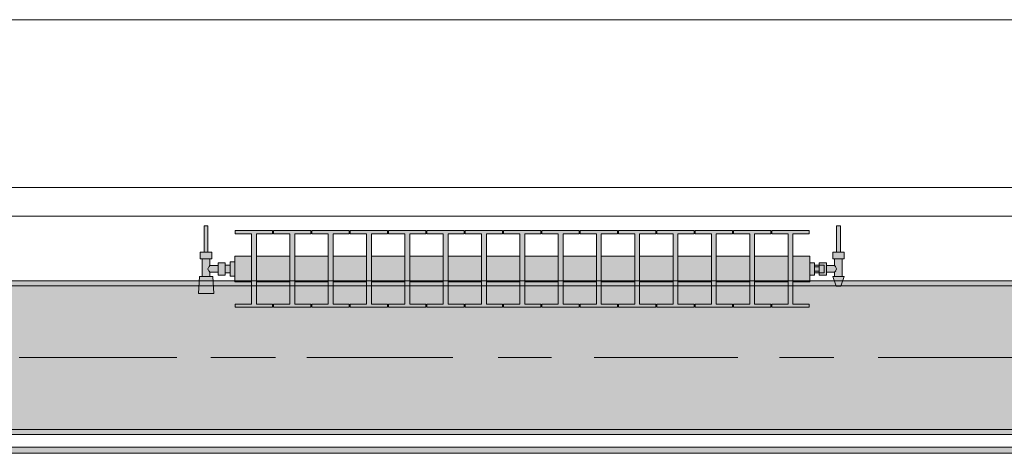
# Model space of a CAD drawing. Header units: metres. Extents: x -3.6 to 85.2, y -11 to 16.8.
# Tile 426 of 508: x 40.981 to 43.036, y 12.95 to 13.855. Entities that reach past the tile are written whole.
import ezdxf

# ---------------------------------------------------------------- set-up
doc = ezdxf.new("R2010")
doc.units = ezdxf.units.M
doc.header["$MEASUREMENT"] = 0
doc.linetypes.add('Achse', pattern=[0.2, 0.1, -0.05, 0, -0.05])
doc.linetypes.add('Strichlinie doppelt', pattern=[0.546806, 0.264583, -0.105833, 0.070556, -0.105833])
for name, color, linetype in [('451 - Universal.Achsen Raster', 7, 'Continuous'), ('604 - Struktur.Wand Aussen', 7, 'Continuous'), ('608 - Struktur.Träger', 7, 'Continuous'), ('801 - HKLSE.Heizung_ Klima_ Lüftung', 7, 'Continuous'), ('Neubau_653 - Abdeckung.TB Verkofferung', 7, 'Continuous')]:
    doc.layers.add(name, color=color, linetype=linetype)
pattern_1 = [(45, (0, 0), (-0.01767767, 0.01767767), [0, -0.025])]

msp = doc.modelspace()

# ---------------------------------------------------------------- hatches: boundary and pattern name
at = {"layer": '608 - Struktur.Träger', "linetype": 'Continuous', "lineweight": 0, "true_color": 0x000000}
h = msp.add_hatch(dxfattribs=at)
h.set_pattern_fill('Beton__Stahlbeton_0001', color=18, style=0, pattern_type=2)
h.set_pattern_definition([(45, (0, 0), (-0.0848528, 0.0848528), []), (45, (-0.04243, 0.04243), (-0.0848528, 0.0848528), [0.09, -0.03])])
h.paths.add_polyline_path([(15.09, 13.3), (14.78, 13.3), (14.78, 13), (15.09, 13), (18.37, 13), (18.69, 13), (21.97, 13), (22.29, 13), (25.57, 13), (25.89, 13), (29.17, 13), (29.49, 13), (32.77, 13), (33.09, 13), (36.37, 13), (36.69, 13), (39.97, 13), (40.29, 13), (43.57, 13), (43.89, 13), (47.17, 13), (47.48, 13), (47.48, 13.3), (47.17, 13.3), (43.89, 13.3), (43.57, 13.3), (40.29, 13.3), (39.97, 13.3), (36.69, 13.3), (36.37, 13.3), (33.09, 13.3), (32.77, 13.3), (29.49, 13.3), (29.17, 13.3), (25.89, 13.3), (25.57, 13.3), (22.29, 13.3), (21.97, 13.3), (18.69, 13.3), (18.37, 13.3)])
h = msp.add_hatch(dxfattribs=at)
h.set_pattern_fill('Gips_0001', color=18, style=0, pattern_type=2)
h.set_pattern_definition(pattern_1)
h.paths.add_polyline_path([(40.29, 13.31), (40.29, 13.3), (43.57, 13.3), (43.57, 13.31)])
h = msp.add_hatch(dxfattribs=at)
h.set_pattern_fill('Gips_0001', color=18, style=0, pattern_type=2)
h.set_pattern_definition(pattern_1)
h.paths.add_polyline_path([(40.29, 13), (40.29, 12.99), (43.57, 12.99), (43.57, 13)])
at = {"layer": '801 - HKLSE.Heizung_ Klima_ Lüftung', "linetype": 'Continuous', "lineweight": 0, "true_color": 0x3a3a3a}
for points in [[(41.43, 13.3203), (41.43, 13.3497), (41.42, 13.3497), (41.42, 13.343), (41.41, 13.343), (41.41, 13.348), (41.395, 13.348), (41.395, 13.342), (41.378, 13.342), (41.378, 13.356), (41.382, 13.356), (41.382, 13.37), (41.374, 13.37), (41.374, 13.425), (41.366, 13.425), (41.366, 13.37), (41.358, 13.37), (41.358, 13.356), (41.362, 13.356), (41.362, 13.319), (41.356, 13.319), (41.354, 13.284), (41.386, 13.284), (41.384, 13.319), (41.378, 13.319), (41.378, 13.328), (41.395, 13.328), (41.395, 13.322), (41.41, 13.322), (41.41, 13.327), (41.42, 13.327), (41.42, 13.3203)], [(42.63, 13.322), (42.64, 13.322), (42.64, 13.327), (42.65, 13.327), (42.65, 13.322), (42.665, 13.322), (42.665, 13.328), (42.682, 13.328), (42.682, 13.319), (42.678, 13.319), (42.685, 13.299), (42.695, 13.299), (42.702, 13.319), (42.698, 13.319), (42.698, 13.356), (42.702, 13.356), (42.702, 13.37), (42.694, 13.37), (42.694, 13.425), (42.686, 13.425), (42.686, 13.37), (42.678, 13.37), (42.678, 13.356), (42.682, 13.356), (42.682, 13.342), (42.665, 13.342), (42.665, 13.348), (42.65, 13.348), (42.65, 13.343), (42.64, 13.343), (42.64, 13.348), (42.63, 13.348)], [(41.43, 13.3617), (41.43, 13.3083), (41.465, 13.3083), (41.465, 13.2617), (41.431, 13.2617), (41.431, 13.255), (41.509, 13.255), (41.509, 13.2617), (41.475, 13.2617), (41.475, 13.3083), (41.545, 13.3083), (41.545, 13.2617), (41.511, 13.2617), (41.511, 13.255), (41.589, 13.255), (41.589, 13.2617), (41.555, 13.2617), (41.555, 13.3083), (41.625, 13.3083), (41.625, 13.2617), (41.591, 13.2617), (41.591, 13.255), (41.669, 13.255), (41.669, 13.2617), (41.635, 13.2617), (41.635, 13.3083), (41.705, 13.3083), (41.705, 13.2617), (41.671, 13.2617), (41.671, 13.255), (41.749, 13.255), (41.749, 13.2617), (41.715, 13.2617), (41.715, 13.3083), (41.785, 13.3083), (41.785, 13.2617), (41.751, 13.2617), (41.751, 13.255), (41.829, 13.255), (41.829, 13.2617), (41.795, 13.2617), (41.795, 13.3083), (41.865, 13.3083), (41.865, 13.2617), (41.831, 13.2617), (41.831, 13.255), (41.909, 13.255), (41.909, 13.2617), (41.875, 13.2617), (41.875, 13.3083), (41.945, 13.3083), (41.945, 13.2617), (41.911, 13.2617), (41.911, 13.255), (41.989, 13.255), (41.989, 13.2617), (41.955, 13.2617), (41.955, 13.3083), (42.025, 13.3083), (42.025, 13.2617), (41.991, 13.2617), (41.991, 13.255), (42.069, 13.255), (42.069, 13.2617), (42.035, 13.2617), (42.035, 13.3083), (42.105, 13.3083), (42.105, 13.2617), (42.071, 13.2617), (42.071, 13.255), (42.149, 13.255), (42.149, 13.2617), (42.115, 13.2617), (42.115, 13.3083), (42.185, 13.3083), (42.185, 13.2617), (42.151, 13.2617), (42.151, 13.255), (42.229, 13.255), (42.229, 13.2617), (42.195, 13.2617), (42.195, 13.3083), (42.265, 13.3083), (42.265, 13.2617), (42.231, 13.2617), (42.231, 13.255), (42.309, 13.255), (42.309, 13.2617), (42.275, 13.2617), (42.275, 13.3083), (42.345, 13.3083), (42.345, 13.2617), (42.311, 13.2617), (42.311, 13.255), (42.389, 13.255), (42.389, 13.2617), (42.355, 13.2617), (42.355, 13.3083), (42.425, 13.3083), (42.425, 13.2617), (42.391, 13.2617), (42.391, 13.255), (42.469, 13.255), (42.469, 13.2617), (42.435, 13.2617), (42.435, 13.3083), (42.505, 13.3083), (42.505, 13.2617), (42.471, 13.2617), (42.471, 13.255), (42.549, 13.255), (42.549, 13.2617), (42.515, 13.2617), (42.515, 13.3083), (42.585, 13.3083), (42.585, 13.2617), (42.551, 13.2617), (42.551, 13.255), (42.629, 13.255), (42.629, 13.2617), (42.595, 13.2617), (42.595, 13.3083), (42.63, 13.3083), (42.63, 13.3617), (42.595, 13.3617), (42.595, 13.4083), (42.629, 13.4083), (42.629, 13.415), (42.551, 13.415), (42.551, 13.4083), (42.585, 13.4083), (42.585, 13.3617), (42.515, 13.3617), (42.515, 13.4083), (42.549, 13.4083), (42.549, 13.415), (42.471, 13.415), (42.471, 13.4083), (42.505, 13.4083), (42.505, 13.3617), (42.435, 13.3617), (42.435, 13.4083), (42.469, 13.4083), (42.469, 13.415), (42.391, 13.415), (42.391, 13.4083), (42.425, 13.4083), (42.425, 13.3617), (42.355, 13.3617), (42.355, 13.4083), (42.389, 13.4083), (42.389, 13.415), (42.311, 13.415), (42.311, 13.4083), (42.345, 13.4083), (42.345, 13.3617), (42.275, 13.3617), (42.275, 13.4083), (42.309, 13.4083), (42.309, 13.415), (42.231, 13.415), (42.231, 13.4083), (42.265, 13.4083), (42.265, 13.3617), (42.195, 13.3617), (42.195, 13.4083), (42.229, 13.4083), (42.229, 13.415), (42.151, 13.415), (42.151, 13.4083), (42.185, 13.4083), (42.185, 13.3617), (42.115, 13.3617), (42.115, 13.4083), (42.149, 13.4083), (42.149, 13.415), (42.071, 13.415), (42.071, 13.4083), (42.105, 13.4083), (42.105, 13.3617), (42.035, 13.3617), (42.035, 13.4083), (42.069, 13.4083), (42.069, 13.415), (41.991, 13.415), (41.991, 13.4083), (42.025, 13.4083), (42.025, 13.3617), (41.955, 13.3617), (41.955, 13.4083), (41.989, 13.4083), (41.989, 13.415), (41.911, 13.415), (41.911, 13.4083), (41.945, 13.4083), (41.945, 13.3617), (41.875, 13.3617), (41.875, 13.4083), (41.909, 13.4083), (41.909, 13.415), (41.831, 13.415), (41.831, 13.4083), (41.865, 13.4083), (41.865, 13.3617), (41.795, 13.3617), (41.795, 13.4083), (41.829, 13.4083), (41.829, 13.415), (41.751, 13.415), (41.751, 13.4083), (41.785, 13.4083), (41.785, 13.3617), (41.715, 13.3617), (41.715, 13.4083), (41.749, 13.4083), (41.749, 13.415), (41.671, 13.415), (41.671, 13.4083), (41.705, 13.4083), (41.705, 13.3617), (41.635, 13.3617), (41.635, 13.4083), (41.669, 13.4083), (41.669, 13.415), (41.591, 13.415), (41.591, 13.4083), (41.625, 13.4083), (41.625, 13.3617), (41.555, 13.3617), (41.555, 13.4083), (41.589, 13.4083), (41.589, 13.415), (41.511, 13.415), (41.511, 13.4083), (41.545, 13.4083), (41.545, 13.3617), (41.475, 13.3617), (41.475, 13.4083), (41.509, 13.4083), (41.509, 13.415), (41.431, 13.415), (41.431, 13.4083), (41.465, 13.4083), (41.465, 13.3617)]]:
    msp.add_hatch(color=250, dxfattribs=at).paths.add_polyline_path(points)
at = {"layer": 'Neubau_653 - Abdeckung.TB Verkofferung', "linetype": 'Continuous', "lineweight": 0, "true_color": 0x000000}
h = msp.add_hatch(dxfattribs=at)
h.set_pattern_fill('Gips_0001', color=18, style=0, pattern_type=2)
h.set_pattern_definition(pattern_1)
h.paths.add_polyline_path([(40.32, 12.963), (40.32, 12.9505), (47.13, 12.9505), (47.13, 12.963)])

# ---------------------------------------------------------------- linework, layer by layer
at = {"layer": '451 - Universal.Achsen Raster', "color": 160, "linetype": 'Strichlinie doppelt', "lineweight": 9, "true_color": 0x3232ff}
msp.add_line((64.935, 13.15), (-3.175, 13.15), dxfattribs=at)
at = {"layer": '604 - Struktur.Wand Aussen', "color": 7, "linetype": 'Continuous', "lineweight": 13}
for p, q in [((43.12, 13.855), (40.72, 13.855)), ((40.72, 13.445), (43.12, 13.445))]:
    msp.add_line(p, q, dxfattribs=at)
at = {"layer": '608 - Struktur.Träger', "color": 7, "linetype": 'Continuous', "lineweight": 13}
for p, q in [((14.78, 13.31), (47.48, 13.31)), ((43.57, 13.3), (40.29, 13.3)), ((14.78, 12.99), (47.48, 12.99))]:
    msp.add_line(p, q, dxfattribs=at)
at = {"layer": '608 - Struktur.Träger', "color": 7, "linetype": 'Continuous', "lineweight": 5}
for p, q in [((43.57, 13.31), (40.29, 13.31)), ((43.57, 12.99), (40.29, 12.99))]:
    msp.add_line(p, q, dxfattribs=at)
at = {"layer": '608 - Struktur.Träger', "color": 7, "linetype": 'Achse', "lineweight": 9}
msp.add_line((14.78, 13.15), (47.48, 13.15), dxfattribs=at)
at = {"layer": '608 - Struktur.Träger', "color": 7, "linetype": 'Continuous', "lineweight": 13, "flags": 128}
msp.add_lwpolyline([(47.48, 13), (47.17, 13), (43.89, 13), (43.57, 13), (40.29, 13), (39.97, 13), (36.69, 13), (36.37, 13), (33.09, 13), (32.77, 13), (29.49, 13), (29.17, 13), (25.89, 13), (25.57, 13), (22.29, 13), (21.97, 13), (18.69, 13), (18.37, 13), (15.09, 13), (14.78, 13)], dxfattribs=at)
at = {"layer": '801 - HKLSE.Heizung_ Klima_ Lüftung', "color": 7, "linetype": 'Continuous', "lineweight": 5, "true_color": 0xebebeb}
for p, q in [((41.3672, 13.425), (41.366, 13.425)), ((41.366, 13.425), (41.366, 13.37)), ((41.37, 13.425), (41.3672, 13.425)), ((41.3728, 13.425), (41.37, 13.425)), ((41.374, 13.425), (41.3728, 13.425)), ((41.374, 13.425), (41.374, 13.37)), ((42.686, 13.425), (42.6872, 13.425)), ((42.686, 13.425), (42.686, 13.37)), ((42.6872, 13.425), (42.69, 13.425)), ((42.69, 13.425), (42.6928, 13.425)), ((42.6928, 13.425), (42.694, 13.425)), ((42.694, 13.425), (42.694, 13.37)), ((41.431, 13.415), (41.431, 13.4083)), ((41.509, 13.415), (41.431, 13.415)), ((41.431, 13.415), (41.431, 13.4083)), ((41.431, 13.4083), (41.465, 13.4083)), ((41.465, 13.4083), (41.465, 13.2617)), ((41.475, 13.2617), (41.475, 13.4083)), ((41.475, 13.4083), (41.509, 13.4083)), ((41.509, 13.4083), (41.509, 13.415)), ((41.511, 13.415), (41.511, 13.4083)), ((41.589, 13.415), (41.511, 13.415)), ((41.511, 13.415), (41.511, 13.4083)), ((41.511, 13.4083), (41.545, 13.4083)), ((41.545, 13.4083), (41.545, 13.2617)), ((41.555, 13.2617), (41.555, 13.4083)), ((41.555, 13.4083), (41.589, 13.4083)), ((41.589, 13.4083), (41.589, 13.415)), ((41.589, 13.4083), (41.589, 13.415)), ((41.669, 13.415), (41.591, 13.415)), ((41.591, 13.415), (41.591, 13.4083)), ((41.591, 13.4083), (41.625, 13.4083)), ((41.625, 13.4083), (41.625, 13.2617)), ((41.635, 13.2617), (41.635, 13.4083)), ((41.635, 13.4083), (41.669, 13.4083)), ((41.669, 13.4083), (41.669, 13.415)), ((41.669, 13.4083), (41.669, 13.415)), ((41.749, 13.415), (41.671, 13.415)), ((41.671, 13.415), (41.671, 13.4083)), ((41.671, 13.4083), (41.705, 13.4083)), ((41.705, 13.4083), (41.705, 13.2617)), ((41.715, 13.2617), (41.715, 13.4083)), ((41.715, 13.4083), (41.749, 13.4083)), ((41.749, 13.4083), (41.749, 13.415)), ((41.751, 13.415), (41.751, 13.4083)), ((41.829, 13.415), (41.751, 13.415)), ((41.751, 13.415), (41.751, 13.4083)), ((41.751, 13.4083), (41.785, 13.4083)), ((41.785, 13.4083), (41.785, 13.2617)), ((41.795, 13.2617), (41.795, 13.4083)), ((41.795, 13.4083), (41.829, 13.4083)), ((41.829, 13.4083), (41.829, 13.415)), ((41.829, 13.4083), (41.829, 13.415)), ((41.909, 13.415), (41.831, 13.415)), ((41.831, 13.415), (41.831, 13.4083)), ((41.831, 13.4083), (41.865, 13.4083)), ((41.865, 13.4083), (41.865, 13.2617)), ((41.875, 13.2617), (41.875, 13.4083)), ((41.875, 13.4083), (41.909, 13.4083)), ((41.909, 13.4083), (41.909, 13.415)), ((41.911, 13.415), (41.911, 13.4083)), ((41.989, 13.415), (41.911, 13.415)), ((41.911, 13.415), (41.911, 13.4083)), ((41.911, 13.4083), (41.945, 13.4083)), ((41.945, 13.4083), (41.945, 13.2617)), ((41.955, 13.2617), (41.955, 13.4083)), ((41.955, 13.4083), (41.989, 13.4083)), ((41.989, 13.4083), (41.989, 13.415)), ((42.069, 13.415), (41.991, 13.415)), ((41.991, 13.415), (41.991, 13.4083)), ((41.991, 13.4083), (42.025, 13.4083)), ((42.025, 13.4083), (42.025, 13.2617)), ((42.035, 13.2617), (42.035, 13.4083)), ((42.035, 13.4083), (42.069, 13.4083)), ((42.069, 13.4083), (42.069, 13.415)), ((42.069, 13.4083), (42.069, 13.415)), ((42.149, 13.415), (42.071, 13.415)), ((42.071, 13.415), (42.071, 13.4083)), ((42.071, 13.4083), (42.105, 13.4083)), ((42.105, 13.4083), (42.105, 13.2617)), ((42.115, 13.2617), (42.115, 13.4083)), ((42.115, 13.4083), (42.149, 13.4083)), ((42.149, 13.4083), (42.149, 13.415)), ((42.149, 13.4083), (42.149, 13.415)), ((42.151, 13.415), (42.151, 13.4083)), ((42.229, 13.415), (42.151, 13.415)), ((42.151, 13.415), (42.151, 13.4083)), ((42.151, 13.4083), (42.185, 13.4083)), ((42.185, 13.4083), (42.185, 13.2617)), ((42.195, 13.2617), (42.195, 13.4083)), ((42.195, 13.4083), (42.229, 13.4083)), ((42.229, 13.4083), (42.229, 13.415)), ((42.309, 13.415), (42.231, 13.415)), ((42.231, 13.415), (42.231, 13.4083)), ((42.231, 13.4083), (42.265, 13.4083)), ((42.265, 13.4083), (42.265, 13.2617)), ((42.275, 13.2617), (42.275, 13.4083)), ((42.275, 13.4083), (42.309, 13.4083)), ((42.309, 13.4083), (42.309, 13.415)), ((42.389, 13.415), (42.311, 13.415)), ((42.311, 13.415), (42.311, 13.4083)), ((42.311, 13.4083), (42.345, 13.4083)), ((42.345, 13.4083), (42.345, 13.2617)), ((42.355, 13.2617), (42.355, 13.4083)), ((42.355, 13.4083), (42.389, 13.4083)), ((42.389, 13.4083), (42.389, 13.415)), ((42.389, 13.4083), (42.389, 13.415)), ((42.391, 13.415), (42.391, 13.4083)), ((42.469, 13.415), (42.391, 13.415)), ((42.391, 13.415), (42.391, 13.4083)), ((42.391, 13.4083), (42.425, 13.4083)), ((42.425, 13.4083), (42.425, 13.2617)), ((42.435, 13.2617), (42.435, 13.4083)), ((42.435, 13.4083), (42.469, 13.4083)), ((42.469, 13.4083), (42.469, 13.415)), ((42.471, 13.415), (42.471, 13.4083)), ((42.549, 13.415), (42.471, 13.415)), ((42.471, 13.415), (42.471, 13.4083)), ((42.471, 13.4083), (42.505, 13.4083)), ((42.505, 13.4083), (42.505, 13.2617)), ((42.515, 13.2617), (42.515, 13.4083)), ((42.515, 13.4083), (42.549, 13.4083)), ((42.549, 13.4083), (42.549, 13.415)), ((42.549, 13.4083), (42.549, 13.415)), ((42.551, 13.415), (42.551, 13.4083)), ((42.629, 13.415), (42.551, 13.415)), ((42.551, 13.415), (42.551, 13.4083)), ((42.551, 13.4083), (42.585, 13.4083)), ((42.585, 13.4083), (42.585, 13.2617)), ((42.595, 13.2617), (42.595, 13.4083)), ((42.595, 13.4083), (42.629, 13.4083)), ((42.629, 13.4083), (42.629, 13.415)), ((41.364, 13.37), (41.358, 13.37)), ((41.358, 13.37), (41.358, 13.356)), ((41.376, 13.37), (41.364, 13.37)), ((41.3672, 13.37), (41.366, 13.37)), ((41.37, 13.37), (41.3672, 13.37)), ((41.3728, 13.37), (41.37, 13.37)), ((41.374, 13.37), (41.3728, 13.37)), ((41.382, 13.37), (41.376, 13.37)), ((41.382, 13.37), (41.382, 13.356)), ((41.43, 13.3617), (41.43, 13.3539)), ((41.43, 13.3617), (41.465, 13.3617)), ((41.475, 13.3617), (41.545, 13.3617)), ((41.555, 13.3617), (41.625, 13.3617)), ((41.635, 13.3617), (41.705, 13.3617)), ((41.715, 13.3617), (41.785, 13.3617)), ((41.795, 13.3617), (41.865, 13.3617)), ((41.875, 13.3617), (41.945, 13.3617)), ((41.955, 13.3617), (42.025, 13.3617)), ((42.035, 13.3617), (42.105, 13.3617)), ((42.115, 13.3617), (42.185, 13.3617)), ((42.195, 13.3617), (42.265, 13.3617)), ((42.275, 13.3617), (42.345, 13.3617)), ((42.355, 13.3617), (42.425, 13.3617)), ((42.435, 13.3617), (42.505, 13.3617)), ((42.515, 13.3617), (42.585, 13.3617)), ((42.595, 13.3617), (42.63, 13.3617)), ((42.63, 13.3617), (42.63, 13.3539)), ((42.678, 13.37), (42.684, 13.37)), ((42.678, 13.37), (42.678, 13.356)), ((42.684, 13.37), (42.696, 13.37)), ((42.686, 13.37), (42.6872, 13.37)), ((42.6872, 13.37), (42.69, 13.37)), ((42.69, 13.37), (42.6928, 13.37)), ((42.6928, 13.37), (42.694, 13.37)), ((42.696, 13.37), (42.702, 13.37)), ((42.702, 13.37), (42.702, 13.356)), ((41.364, 13.356), (41.358, 13.356)), ((41.362, 13.356), (41.362, 13.319)), ((41.376, 13.356), (41.364, 13.356)), ((41.3753, 13.3379), (41.3739, 13.335)), ((41.3763, 13.3399), (41.3758, 13.3389)), ((41.382, 13.356), (41.376, 13.356)), ((41.378, 13.342), (41.3763, 13.3399)), ((41.378, 13.356), (41.378, 13.342)), ((41.378, 13.342), (41.395, 13.342)), ((41.395, 13.348), (41.395, 13.3415)), ((41.395, 13.348), (41.41, 13.348)), ((41.395, 13.3415), (41.395, 13.3285)), ((41.41, 13.348), (41.41, 13.3415)), ((41.41, 13.343), (41.42, 13.343)), ((41.41, 13.3415), (41.41, 13.3285)), ((41.42, 13.3497), (41.42, 13.335)), ((41.42, 13.3497), (41.43, 13.3497)), ((41.42, 13.3497), (41.42, 13.335)), ((41.42, 13.3497), (41.43, 13.3497)), ((41.42, 13.343), (41.42, 13.3407)), ((41.42, 13.3407), (41.42, 13.335)), ((41.43, 13.3539), (41.43, 13.335)), ((42.63, 13.3539), (42.63, 13.335)), ((42.63, 13.348), (42.64, 13.348)), ((42.64, 13.348), (42.64, 13.335)), ((42.65, 13.343), (42.64, 13.343)), ((42.64, 13.3393), (42.65, 13.3393)), ((42.65, 13.343), (42.65, 13.348)), ((42.65, 13.348), (42.65, 13.3415)), ((42.665, 13.348), (42.65, 13.348)), ((42.65, 13.343), (42.65, 13.3407)), ((42.65, 13.343), (42.66, 13.343)), ((42.65, 13.343), (42.65, 13.3407)), ((42.65, 13.3415), (42.65, 13.3393)), ((42.65, 13.3407), (42.65, 13.335)), ((42.65, 13.3407), (42.65, 13.3393)), ((42.65, 13.3393), (42.65, 13.335)), ((42.66, 13.343), (42.66, 13.3407)), ((42.66, 13.3407), (42.66, 13.335)), ((42.665, 13.348), (42.665, 13.3415)), ((42.682, 13.342), (42.665, 13.342)), ((42.665, 13.3415), (42.665, 13.3285)), ((42.678, 13.356), (42.684, 13.356)), ((42.682, 13.356), (42.682, 13.342)), ((42.682, 13.342), (42.6837, 13.3399)), ((42.6837, 13.3399), (42.6842, 13.3389)), ((42.684, 13.356), (42.696, 13.356)), ((42.6847, 13.3379), (42.6861, 13.335)), ((42.696, 13.356), (42.702, 13.356)), ((42.698, 13.356), (42.698, 13.319)), ((41.356, 13.319), (41.354, 13.284)), ((41.3601, 13.319), (41.356, 13.319)), ((41.37, 13.319), (41.3601, 13.319)), ((41.3799, 13.319), (41.37, 13.319)), ((41.3739, 13.335), (41.3753, 13.3321)), ((41.3758, 13.3311), (41.3763, 13.3301)), ((41.3763, 13.3301), (41.378, 13.328)), ((41.378, 13.328), (41.378, 13.319)), ((41.378, 13.328), (41.395, 13.328)), ((41.384, 13.319), (41.3799, 13.319)), ((41.384, 13.319), (41.386, 13.284)), ((41.395, 13.3285), (41.395, 13.322)), ((41.395, 13.322), (41.41, 13.322)), ((41.41, 13.3285), (41.41, 13.322)), ((41.41, 13.327), (41.42, 13.327)), ((41.42, 13.335), (41.42, 13.3203)), ((41.42, 13.335), (41.42, 13.3203)), ((41.42, 13.335), (41.42, 13.3293)), ((41.42, 13.3293), (41.42, 13.327)), ((41.42, 13.3203), (41.43, 13.3203)), ((41.42, 13.3203), (41.43, 13.3203)), ((41.42, 13.3203), (41.43, 13.3203)), ((41.42, 13.3203), (41.43, 13.3203)), ((41.43, 13.335), (41.43, 13.3161)), ((42.63, 13.335), (42.63, 13.3161)), ((42.63, 13.322), (42.64, 13.322)), ((42.63, 13.322), (42.64, 13.322)), ((42.63, 13.322), (42.64, 13.322)), ((42.63, 13.322), (42.64, 13.322)), ((42.64, 13.335), (42.64, 13.322)), ((42.64, 13.3307), (42.65, 13.3307)), ((42.65, 13.327), (42.64, 13.327)), ((42.65, 13.335), (42.65, 13.3307)), ((42.65, 13.335), (42.65, 13.3293)), ((42.65, 13.3307), (42.65, 13.3285)), ((42.65, 13.3307), (42.65, 13.3293)), ((42.65, 13.3293), (42.65, 13.327)), ((42.65, 13.3293), (42.65, 13.327)), ((42.65, 13.3285), (42.65, 13.322)), ((42.65, 13.327), (42.66, 13.327)), ((42.65, 13.322), (42.65, 13.327)), ((42.665, 13.322), (42.65, 13.322)), ((42.66, 13.335), (42.66, 13.3293)), ((42.66, 13.3293), (42.66, 13.327)), ((42.665, 13.3285), (42.665, 13.322)), ((42.682, 13.328), (42.665, 13.328)), ((42.678, 13.319), (42.6815, 13.319)), ((42.678, 13.319), (42.685, 13.299)), ((42.6815, 13.319), (42.69, 13.319)), ((42.6837, 13.3301), (42.682, 13.328)), ((42.682, 13.328), (42.682, 13.319)), ((42.6842, 13.3311), (42.6837, 13.3301)), ((42.6861, 13.335), (42.6847, 13.3321)), ((42.69, 13.319), (42.6985, 13.319)), ((42.702, 13.319), (42.695, 13.299)), ((42.6985, 13.319), (42.702, 13.319)), ((41.43, 13.3161), (41.43, 13.3083)), ((41.43, 13.3083), (41.465, 13.3083)), ((41.475, 13.3083), (41.545, 13.3083)), ((41.555, 13.3083), (41.625, 13.3083)), ((41.635, 13.3083), (41.705, 13.3083)), ((41.715, 13.3083), (41.785, 13.3083)), ((41.795, 13.3083), (41.865, 13.3083)), ((41.875, 13.3083), (41.945, 13.3083)), ((41.955, 13.3083), (42.025, 13.3083)), ((42.035, 13.3083), (42.105, 13.3083)), ((42.115, 13.3083), (42.185, 13.3083)), ((42.195, 13.3083), (42.265, 13.3083)), ((42.275, 13.3083), (42.345, 13.3083)), ((42.355, 13.3083), (42.425, 13.3083)), ((42.435, 13.3083), (42.505, 13.3083)), ((42.515, 13.3083), (42.585, 13.3083)), ((42.595, 13.3083), (42.63, 13.3083)), ((42.63, 13.3161), (42.63, 13.3083)), ((42.685, 13.299), (42.6865, 13.299)), ((42.6865, 13.299), (42.69, 13.299)), ((42.69, 13.299), (42.6935, 13.299)), ((42.6935, 13.299), (42.695, 13.299)), ((41.3587, 13.284), (41.354, 13.284)), ((41.354, 13.284), (41.3587, 13.284)), ((41.37, 13.284), (41.3587, 13.284)), ((41.3587, 13.284), (41.37, 13.284)), ((41.3813, 13.284), (41.37, 13.284)), ((41.37, 13.284), (41.3813, 13.284)), ((41.3813, 13.284), (41.386, 13.284)), ((41.386, 13.284), (41.3813, 13.284)), ((41.431, 13.2617), (41.431, 13.255)), ((41.465, 13.2617), (41.431, 13.2617)), ((41.431, 13.2617), (41.431, 13.255)), ((41.509, 13.2617), (41.475, 13.2617)), ((41.509, 13.255), (41.509, 13.2617)), ((41.511, 13.2617), (41.511, 13.255)), ((41.545, 13.2617), (41.511, 13.2617)), ((41.511, 13.2617), (41.511, 13.255)), ((41.589, 13.2617), (41.555, 13.2617)), ((41.589, 13.255), (41.589, 13.2617)), ((41.589, 13.255), (41.589, 13.2617)), ((41.625, 13.2617), (41.591, 13.2617)), ((41.591, 13.2617), (41.591, 13.255)), ((41.669, 13.2617), (41.635, 13.2617)), ((41.669, 13.255), (41.669, 13.2617)), ((41.669, 13.255), (41.669, 13.2617)), ((41.705, 13.2617), (41.671, 13.2617)), ((41.671, 13.2617), (41.671, 13.255)), ((41.749, 13.2617), (41.715, 13.2617)), ((41.749, 13.255), (41.749, 13.2617)), ((41.751, 13.2617), (41.751, 13.255)), ((41.785, 13.2617), (41.751, 13.2617)), ((41.751, 13.2617), (41.751, 13.255)), ((41.829, 13.2617), (41.795, 13.2617)), ((41.829, 13.255), (41.829, 13.2617)), ((41.829, 13.255), (41.829, 13.2617)), ((41.865, 13.2617), (41.831, 13.2617)), ((41.831, 13.2617), (41.831, 13.255)), ((41.909, 13.2617), (41.875, 13.2617)), ((41.909, 13.255), (41.909, 13.2617)), ((41.911, 13.2617), (41.911, 13.255)), ((41.945, 13.2617), (41.911, 13.2617)), ((41.911, 13.2617), (41.911, 13.255)), ((41.989, 13.2617), (41.955, 13.2617)), ((41.989, 13.255), (41.989, 13.2617)), ((42.025, 13.2617), (41.991, 13.2617)), ((41.991, 13.2617), (41.991, 13.255)), ((42.069, 13.2617), (42.035, 13.2617)), ((42.069, 13.255), (42.069, 13.2617)), ((42.069, 13.255), (42.069, 13.2617)), ((42.105, 13.2617), (42.071, 13.2617)), ((42.071, 13.2617), (42.071, 13.255)), ((42.149, 13.2617), (42.115, 13.2617)), ((42.149, 13.255), (42.149, 13.2617)), ((42.149, 13.255), (42.149, 13.2617)), ((42.151, 13.2617), (42.151, 13.255)), ((42.185, 13.2617), (42.151, 13.2617)), ((42.151, 13.2617), (42.151, 13.255)), ((42.229, 13.2617), (42.195, 13.2617)), ((42.229, 13.255), (42.229, 13.2617)), ((42.265, 13.2617), (42.231, 13.2617)), ((42.231, 13.2617), (42.231, 13.255)), ((42.309, 13.2617), (42.275, 13.2617)), ((42.309, 13.255), (42.309, 13.2617)), ((42.345, 13.2617), (42.311, 13.2617)), ((42.311, 13.2617), (42.311, 13.255)), ((42.389, 13.2617), (42.355, 13.2617)), ((42.389, 13.255), (42.389, 13.2617)), ((42.389, 13.255), (42.389, 13.2617)), ((42.391, 13.2617), (42.391, 13.255)), ((42.425, 13.2617), (42.391, 13.2617)), ((42.391, 13.2617), (42.391, 13.255)), ((42.469, 13.2617), (42.435, 13.2617)), ((42.469, 13.255), (42.469, 13.2617)), ((42.471, 13.2617), (42.471, 13.255)), ((42.505, 13.2617), (42.471, 13.2617)), ((42.471, 13.2617), (42.471, 13.255)), ((42.549, 13.2617), (42.515, 13.2617)), ((42.549, 13.255), (42.549, 13.2617)), ((42.549, 13.255), (42.549, 13.2617)), ((42.551, 13.2617), (42.551, 13.255)), ((42.585, 13.2617), (42.551, 13.2617)), ((42.551, 13.2617), (42.551, 13.255)), ((42.629, 13.2617), (42.595, 13.2617)), ((42.629, 13.255), (42.629, 13.2617)), ((41.431, 13.255), (41.509, 13.255)), ((41.431, 13.255), (41.509, 13.255)), ((41.511, 13.255), (41.589, 13.255)), ((41.511, 13.255), (41.589, 13.255)), ((41.591, 13.255), (41.669, 13.255)), ((41.591, 13.255), (41.669, 13.255)), ((41.671, 13.255), (41.749, 13.255)), ((41.671, 13.255), (41.749, 13.255)), ((41.751, 13.255), (41.829, 13.255)), ((41.751, 13.255), (41.829, 13.255)), ((41.831, 13.255), (41.909, 13.255)), ((41.831, 13.255), (41.909, 13.255)), ((41.911, 13.255), (41.989, 13.255)), ((41.911, 13.255), (41.989, 13.255)), ((41.991, 13.255), (42.069, 13.255)), ((41.991, 13.255), (42.069, 13.255)), ((42.071, 13.255), (42.149, 13.255)), ((42.071, 13.255), (42.149, 13.255)), ((42.151, 13.255), (42.229, 13.255)), ((42.151, 13.255), (42.229, 13.255)), ((42.231, 13.255), (42.309, 13.255)), ((42.231, 13.255), (42.309, 13.255)), ((42.311, 13.255), (42.389, 13.255)), ((42.311, 13.255), (42.389, 13.255)), ((42.391, 13.255), (42.469, 13.255)), ((42.391, 13.255), (42.469, 13.255)), ((42.471, 13.255), (42.549, 13.255)), ((42.471, 13.255), (42.549, 13.255)), ((42.551, 13.255), (42.629, 13.255)), ((42.551, 13.255), (42.629, 13.255))]:
    msp.add_line(p, q, dxfattribs=at)
at = {"layer": 'Neubau_653 - Abdeckung.TB Verkofferung', "color": 1, "linetype": 'Continuous', "lineweight": 9}
for p, q in [((15.11, 13.505), (47.13, 13.505)), ((22.05, 12.9505), (47.13, 12.9505))]:
    msp.add_line(p, q, dxfattribs=at)
at = {"layer": 'Neubau_653 - Abdeckung.TB Verkofferung', "color": 1, "linetype": 'Continuous', "lineweight": 5}
for p, q in [((47.13, 12.99), (40.32, 12.99)), ((47.13, 12.963), (40.32, 12.963)), ((47.13, 12.9505), (40.32, 12.9505))]:
    msp.add_line(p, q, dxfattribs=at)

doc.saveas('drawing.dxf')
